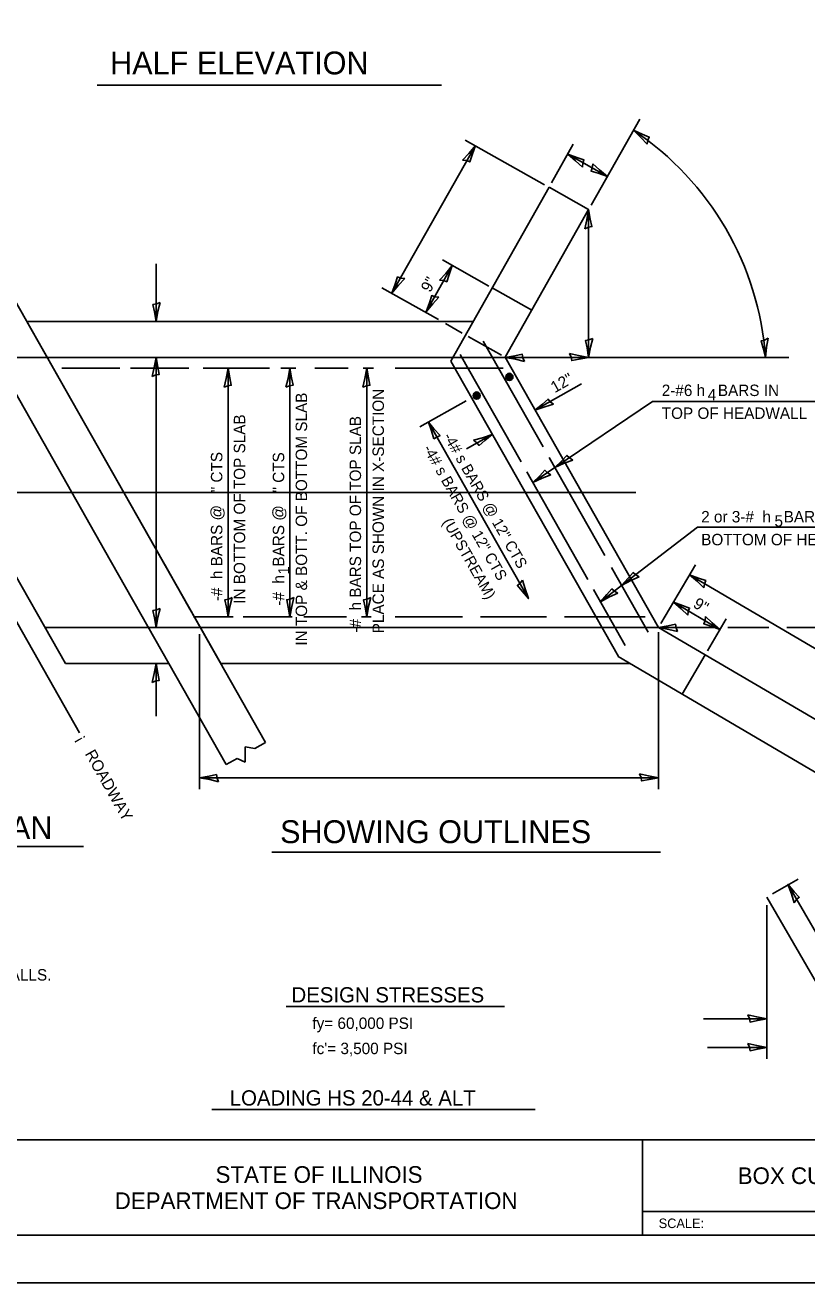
# Model space of a CAD drawing. Extents: x 2133490 to 2172050, y 2138301 to 2145980.
# Drawn here: x 2142165 to 2142575, y 2144574 to 2145235 of the extents above; entities that cross this region are included whole.
import ezdxf

# ---------------------------------------------------------------- set-up
doc = ezdxf.new("R2010")
doc.units = 0
for name, color, linetype in [('Level 40', 7, 'Continuous'), ('Level 63', 7, 'Continuous'), ('ROW_PR_Notes', 7, 'Continuous'), ('Sheets_50 Reference Boundary', 7, 'Continuous'), ('Sheets_General Details', 7, 'Continuous'), ('Sheets_Printer Plotting Border', 7, 'Continuous'), ('Topo_Bridge Structures', 7, 'Continuous')]:
    doc.layers.add(name, color=color, linetype=linetype)

msp = doc.modelspace()

# ---------------------------------------------------------------- linework, layer by layer
at = {"layer": 'Level 40'}
for p, q in [((2142037.36, 2145138.77), (2142193.56, 2144863.13)), ((2142416.86, 2145060.26), (2142095.1, 2145060.26)), ((2141768.31, 2144989.39), (2142485.26, 2144989.39)), ((2142497.23, 2144918.51), (2142175.42, 2144918.51))]:
    msp.add_line(p, q, dxfattribs=at)
for centre, radius in [((2142418.99, 2145050.05), 1.89), ((2142418.99, 2145050.05), 1.42), ((2142418.99, 2145050.05), 0.945), ((2142418.99, 2145050.05), 0.473), ((2142401.84, 2145040.25), 1.89), ((2142401.84, 2145040.25), 1.42), ((2142401.84, 2145040.25), 0.945), ((2142401.84, 2145040.25), 0.473)]:
    msp.add_circle(centre, radius, dxfattribs=at)
at = {"layer": 'Level 63'}
for p, q in [((2142389.06, 2145108.56), (2142375.35, 2145084.25)), ((2142432.39, 2145032.61), (2142456.86, 2145046.47)), ((2142396.46, 2145012.25), (2142409.96, 2145019.9)), ((2142529.46, 2144917.4), (2142505.02, 2144931.77)), ((2142256.49, 2144839.64), (2142497.23, 2144839.64)), ((2142570.49, 2144786.42), (2142557.05, 2144778.66)), ((2142565.12, 2144783.72), (2142591.11, 2144738.7)), ((2142262.87, 2144665.51), (2142432.47, 2144665.51))]:
    msp.add_line(p, q, dxfattribs=at)
for points in [[(2142491.23, 2145172.25), (2142491.63, 2145174.3), (2142492.39, 2145176), (2142488.72, 2145177.48), (2142484.09, 2145179.54), (2142487.98, 2145175.77)], [(2142394.4, 2145163.83), (2142396.48, 2145163.59), (2142398.24, 2145162.96), (2142399.44, 2145166.73), (2142401.14, 2145171.51), (2142397.67, 2145167.34)], [(2142457.26, 2145160.24), (2142457.5, 2145162.31), (2142458.13, 2145164.07), (2142454.36, 2145165.27), (2142449.58, 2145166.97), (2142453.75, 2145163.5)], [(2142462.7, 2145161.97), (2142462.46, 2145159.9), (2142461.83, 2145158.14), (2142465.6, 2145156.94), (2142470.38, 2145155.24), (2142466.21, 2145158.71)], [(2142458.49, 2145127.87), (2142460.41, 2145128.68), (2142462.26, 2145129), (2142461.45, 2145132.87), (2142460.58, 2145137.87), (2142459.61, 2145132.53)], [(2142382.33, 2145100.88), (2142384.4, 2145100.65), (2142386.16, 2145100.01), (2142387.36, 2145103.78), (2142389.06, 2145108.56), (2142385.59, 2145104.39)], [(2142364.15, 2145101.66), (2142362.08, 2145101.9), (2142360.32, 2145102.53), (2142359.12, 2145098.76), (2142357.42, 2145093.98), (2142360.88, 2145098.15)], [(2142235.81, 2145089.16), (2142233.89, 2145088.35), (2142232.05, 2145088.03), (2142232.85, 2145084.16), (2142233.72, 2145079.16), (2142234.69, 2145084.5)], [(2142382.08, 2145091.93), (2142380.01, 2145092.17), (2142378.25, 2145092.8), (2142377.05, 2145089.03), (2142375.35, 2145084.25), (2142378.82, 2145088.42)], [(2142462.68, 2145070.29), (2142460.75, 2145069.48), (2142458.91, 2145069.16), (2142459.72, 2145065.29), (2142460.58, 2145060.29), (2142461.55, 2145065.63)], [(2142554.7, 2145070.38), (2142552.84, 2145069.43), (2142551.02, 2145068.99), (2142552.1, 2145065.19), (2142553.31, 2145060.26), (2142553.91, 2145065.65)], [(2142426.86, 2145058.17), (2142426.05, 2145060.09), (2142425.73, 2145061.93), (2142421.86, 2145061.13), (2142416.86, 2145060.26), (2142422.2, 2145059.29)], [(2142450.59, 2145062.35), (2142451.4, 2145060.43), (2142451.71, 2145058.59), (2142455.58, 2145059.4), (2142460.58, 2145060.26), (2142455.25, 2145061.23)], [(2142231.63, 2145050.26), (2142233.55, 2145051.08), (2142235.39, 2145051.39), (2142234.58, 2145055.26), (2142233.72, 2145060.26), (2142232.75, 2145054.93)], [(2142269.36, 2145044.59), (2142271.28, 2145045.41), (2142273.12, 2145045.72), (2142272.32, 2145049.59), (2142271.45, 2145054.59), (2142270.48, 2145049.26)], [(2142301.79, 2145044.59), (2142303.72, 2145045.41), (2142305.56, 2145045.72), (2142304.75, 2145049.59), (2142303.89, 2145054.59), (2142302.92, 2145049.26)], [(2142342.12, 2145044.59), (2142344.04, 2145045.41), (2142345.88, 2145045.72), (2142345.07, 2145049.59), (2142344.21, 2145054.59), (2142343.24, 2145049.26)], [(2142442.12, 2145035.72), (2142440.47, 2145036.99), (2142439.29, 2145038.44), (2142436.32, 2145035.83), (2142432.39, 2145032.61), (2142437.51, 2145034.39)], [(2142400.23, 2145016.79), (2142401.89, 2145015.52), (2142403.07, 2145014.07), (2142406.04, 2145016.68), (2142409.96, 2145019.9), (2142404.84, 2145018.11)], [(2142400.23, 2145016.79), (2142401.89, 2145015.52), (2142403.07, 2145014.07), (2142406.04, 2145016.68), (2142409.96, 2145019.9), (2142404.84, 2145018.11)], [(2142452.25, 2145006.39), (2142450.5, 2145007.53), (2142449.21, 2145008.88), (2142446.46, 2145006.04), (2142442.8, 2145002.52), (2142447.76, 2145004.71)], [(2142440.7, 2144998.57), (2142438.95, 2144999.7), (2142437.65, 2145001.05), (2142434.9, 2144998.21), (2142431.25, 2144994.69), (2142436.21, 2144996.88)], [(2142425.89, 2144943.43), (2142424.62, 2144941.78), (2142423.17, 2144940.59), (2142425.78, 2144937.62), (2142429, 2144933.7), (2142427.22, 2144938.82)], [(2142487.08, 2144945.06), (2142485.26, 2144946.09), (2142483.89, 2144947.36), (2142481.31, 2144944.36), (2142477.88, 2144940.62), (2142482.7, 2144943.11)], [(2142521.05, 2144939.3), (2142521.32, 2144941.37), (2142521.98, 2144943.12), (2142518.24, 2144944.39), (2142513.49, 2144946.17), (2142517.6, 2144942.63)], [(2142475.94, 2144936.5), (2142474.12, 2144937.52), (2142472.75, 2144938.79), (2142470.18, 2144935.79), (2142466.74, 2144932.06), (2142471.56, 2144934.54)], [(2142273.54, 2144934.18), (2142271.62, 2144933.37), (2142269.78, 2144933.05), (2142270.59, 2144929.18), (2142271.45, 2144924.18), (2142272.42, 2144929.52)], [(2142305.98, 2144934.18), (2142304.06, 2144933.37), (2142302.21, 2144933.05), (2142303.02, 2144929.18), (2142303.89, 2144924.18), (2142304.86, 2144929.52)], [(2142346.3, 2144934.18), (2142344.38, 2144933.37), (2142342.54, 2144933.05), (2142343.34, 2144929.18), (2142344.21, 2144924.18), (2142345.18, 2144929.52)], [(2142512.58, 2144924.9), (2142512.85, 2144926.97), (2142513.52, 2144928.72), (2142509.77, 2144929.98), (2142505.02, 2144931.77), (2142509.13, 2144928.23)], [(2142235.81, 2144928.51), (2142233.89, 2144927.7), (2142232.05, 2144927.38), (2142232.85, 2144923.51), (2142233.72, 2144918.51), (2142234.69, 2144923.85)], [(2142521.9, 2144924.27), (2142521.63, 2144922.2), (2142520.97, 2144920.46), (2142524.71, 2144919.19), (2142529.46, 2144917.4), (2142525.36, 2144920.94)], [(2142507.23, 2144916.42), (2142506.41, 2144918.34), (2142506.1, 2144920.18), (2142502.23, 2144919.38), (2142497.23, 2144918.51), (2142502.56, 2144917.54)], [(2142231.63, 2144889.61), (2142233.55, 2144890.43), (2142235.39, 2144890.74), (2142234.58, 2144894.61), (2142233.72, 2144899.61), (2142232.75, 2144894.28)], [(2142266.49, 2144837.55), (2142265.67, 2144839.47), (2142265.36, 2144841.31), (2142261.49, 2144840.51), (2142256.49, 2144839.64), (2142261.82, 2144838.67)], [(2142487.23, 2144841.73), (2142488.05, 2144839.81), (2142488.36, 2144837.97), (2142492.23, 2144838.78), (2142497.23, 2144839.64), (2142491.9, 2144840.61)], [(2142568.31, 2144774.01), (2142569.56, 2144775.68), (2142571, 2144776.87), (2142568.37, 2144779.82), (2142565.12, 2144783.72), (2142566.95, 2144778.61)], [(2142544.07, 2144715.15), (2142544.88, 2144713.23), (2142545.2, 2144711.39), (2142549.07, 2144712.19), (2142554.07, 2144713.06), (2142548.73, 2144714.03)], [(2142544.07, 2144700.11), (2142544.88, 2144698.18), (2142545.2, 2144696.34), (2142549.07, 2144697.15), (2142554.07, 2144698.01), (2142548.73, 2144698.98)]]:
    msp.add_lwpolyline(points, close=True, dxfattribs=at)
at = {"layer": 'ROW_PR_Notes'}
for p, q in [((2142202.81, 2145203.28), (2142383.36, 2145203.28)), ((2142461.88, 2145140.16), (2142487.35, 2145185.34)), ((2142437.49, 2145150.89), (2142395.86, 2145174.37)), ((2142357.42, 2145093.98), (2142401.14, 2145171.51)), ((2142441.08, 2145151.89), (2142452.53, 2145172.2)), ((2142470.38, 2145155.24), (2142449.58, 2145166.97)), ((2142439.78, 2145149.6), (2142388.31, 2145058.32)), ((2142439.78, 2145149.6), (2142460.58, 2145137.87)), ((2142134.98, 2145133.63), (2142291.06, 2144858.2)), ((2142460.58, 2145137.87), (2142416.86, 2145060.34)), ((2142460.58, 2145137.87), (2142460.58, 2145060.29)), ((2142233.72, 2145079.16), (2142233.72, 2145109.49)), ((2142408.19, 2145097.78), (2142383.83, 2145111.51)), ((2142381.76, 2145080.13), (2142352.14, 2145096.83)), ((2142430.79, 2145085.03), (2142409.99, 2145096.76)), ((2142139, 2145078.63), (2142206.71, 2144959.13)), ((2142400.06, 2145079.16), (2142165.85, 2145079.16)), ((2142267.59, 2144899.61), (2142165.85, 2145079.16)), ((2142394.27, 2145073.07), (2142385.48, 2145078.03)), ((2142414.82, 2145061.49), (2142397.44, 2145071.29)), ((2142405.26, 2145068.77), (2142436.66, 2145013.37)), ((2142393.16, 2145061.91), (2142425.16, 2145005.43)), ((2142214.71, 2145054.59), (2142184.21, 2145054.59)), ((2142250.9, 2145054.59), (2142220.26, 2145054.59)), ((2142233.72, 2144918.51), (2142233.72, 2145060.26)), ((2142293.13, 2145054.59), (2142258.46, 2145054.59)), ((2142271.45, 2144924.18), (2142271.45, 2145054.59)), ((2142306.99, 2145054.59), (2142299.14, 2145054.59)), ((2142303.89, 2144924.18), (2142303.89, 2145054.59)), ((2142334.42, 2145054.59), (2142317.01, 2145054.59)), ((2142347.7, 2145054.59), (2142342.27, 2145054.59)), ((2142344.21, 2144924.18), (2142344.21, 2145054.59)), ((2142415.78, 2145054.59), (2142359.01, 2145054.59)), ((2142388.31, 2145058.32), (2142476.19, 2144903.23)), ((2142416.86, 2145060.34), (2142497.23, 2144918.51)), ((2142416.86, 2145060.26), (2142460.58, 2145060.26)), ((2142460.58, 2145060.26), (2142565.65, 2145060.26)), ((2142396.29, 2145037.55), (2142371.99, 2145023.79)), ((2142494.06, 2145037.23), (2142442.8, 2145002.52)), ((2142494.06, 2145037.23), (2142581.78, 2145037.23)), ((2142376.51, 2145026.35), (2142417.71, 2144953.63)), ((2142442.8, 2145002.52), (2142431.25, 2144994.69)), ((2142439.86, 2145007.72), (2142469.02, 2144956.25)), ((2142428.15, 2145000.16), (2142460.14, 2144943.7)), ((2142517.59, 2144971.15), (2142477.88, 2144940.62)), ((2142517.59, 2144971.15), (2142631.01, 2144971.15)), ((2142152.42, 2144959.1), (2142186.13, 2144899.61)), ((2142206.71, 2144959.13), (2142270.5, 2144846.56)), ((2142251.45, 2144928.09), (2142238.57, 2144950.83)), ((2142417.71, 2144953.63), (2142429, 2144933.7)), ((2142472.52, 2144950.08), (2142491.84, 2144915.98)), ((2142498.46, 2144920.6), (2142516.53, 2144951.34)), ((2142676.14, 2144850.56), (2142513.49, 2144946.17)), ((2142463.07, 2144938.53), (2142479.74, 2144909.12)), ((2142477.88, 2144940.62), (2142466.74, 2144932.06)), ((2142274.18, 2144924.18), (2142253.38, 2144924.18)), ((2142304.99, 2144924.18), (2142279.42, 2144924.18)), ((2142333.64, 2144924.18), (2142311.15, 2144924.18)), ((2142346.58, 2144924.18), (2142341.5, 2144924.18)), ((2142394.45, 2144924.18), (2142359.01, 2144924.18)), ((2142438.49, 2144924.18), (2142403.9, 2144924.18)), ((2142490.28, 2144924.18), (2142447.94, 2144924.18)), ((2142522.9, 2144906.23), (2142532.75, 2144923)), ((2142403.83, 2144918.51), (2142403.83, 2144918.51)), ((2142660.04, 2144822.82), (2142497.23, 2144918.51)), ((2142497.23, 2144918.51), (2142528.37, 2144918.51)), ((2142497.23, 2144916.02), (2142497.23, 2144833.64)), ((2142533.61, 2144918.51), (2142555.09, 2144918.51)), ((2142564.6, 2144918.51), (2142660.04, 2144918.51)), ((2142256.49, 2144915.07), (2142256.49, 2144833.64)), ((2142647.86, 2144802.28), (2142476.14, 2144903.2)), ((2142521.67, 2144904.15), (2142509.57, 2144883.56)), ((2142186.13, 2144899.61), (2142240.44, 2144899.61)), ((2142233.72, 2144871.88), (2142233.72, 2144899.61)), ((2142482.26, 2144899.61), (2142267.59, 2144899.61)), ((2142285.41, 2144855.01), (2142291.06, 2144858.2)), ((2142270.5, 2144846.56), (2142276.23, 2144849.8)), ((2142280.47, 2144847.75), (2142276.23, 2144849.8)), ((2142285.41, 2144855.01), (2142280.38, 2144855.81)), ((2142280.38, 2144855.81), (2142280.47, 2144847.75)), ((2142131.36, 2144803.57), (2142195.68, 2144803.57)), ((2142294.49, 2144800.51), (2142498.19, 2144800.51)), ((2142554.07, 2144776.94), (2142580.05, 2144731.93)), ((2142554.07, 2144692.01), (2142554.07, 2144772.66)), ((2142301.84, 2144719.55), (2142416.45, 2144719.55)), ((2142520.83, 2144713.06), (2142554.07, 2144713.06)), ((2142522.86, 2144698.01), (2142554.07, 2144698.01))]:
    msp.add_line(p, q, dxfattribs=at)
msp.add_arc((2142396.97, 2145049.25), 156.73, 4.02761, 56.23183, dxfattribs=at)
at = {"layer": 'Sheets_50 Reference Boundary'}
msp.add_lwpolyline([(2141550.12, 2145649.45), (2143125.12, 2145649.45), (2143125.12, 2144649.46), (2141550.12, 2144649.46)], close=True, dxfattribs=at)
at = {"layer": 'Sheets_General Details'}
for p, q in [((2141550.12, 2144649.46), (2143125.12, 2144649.46)), ((2142488.84, 2144649.46), (2142488.84, 2144599.46)), ((2142488.84, 2144611.96), (2142873.84, 2144611.96)), ((2143150.12, 2144574.46), (2141450.12, 2144574.46))]:
    msp.add_line(p, q, dxfattribs=at)
msp.add_lwpolyline([(2141550.12, 2145649.46), (2143125.12, 2145649.46), (2143125.12, 2144599.46), (2141550.12, 2144599.46)], close=True, dxfattribs=at)
at = {"layer": 'Sheets_Printer Plotting Border'}
msp.add_lwpolyline([(2141450.12, 2144574.46), (2143150.12, 2144574.46), (2143150.12, 2145674.46), (2141450.12, 2145674.46)], close=True, dxfattribs=at)
at = {"layer": 'Topo_Bridge Structures'}
msp.add_lwpolyline([(2142379.33, 2145017.49), (2142380.99, 2145018.43), (2142382.65, 2145019.36), (2142379.43, 2145022.78), (2142376.51, 2145026.35), (2142378.13, 2145021.69)], close=True, dxfattribs=at)

# ---------------------------------------------------------------- texts
at = {"layer": 'Level 63'}
for s, height, p in [('HALF ELEVATION', 12, (2142209.59, 2145208.88)), ('2-#6 h   BARS IN', 6, (2142498.91, 2145040.02)), ('4', 6, (2142523.01, 2145037.73)), ('TOP OF HEADWALL', 6, (2142498.91, 2145028.02)), ('PLAN', 12, (2142137.41, 2144807.45)), ('SHOWING OUTLINES', 12, (2142298.74, 2144805.3)), ('AT LEAST SIX FEET OF BARREL SHALL BE POURED MONOLITHICALLY WITH WINGWALLS.', 6, (2141829.71, 2144733.16)), ('fy= 60,000 PSI', 6, (2142315.68, 2144707.76)), ("fc'= 3,500 PSI", 6, (2142315.69, 2144694.52)), ('LOADING HS 20-44 & ALT', 8, (2142272.32, 2144667.55))]:
    msp.add_text(s, height=height, dxfattribs=at).set_placement(p)
for s, height, rotation, p in [('9"', 6, 60.58108, (2142377.4, 2145093.99)), ('12"', 6, 29.53437, (2142442.79, 2145041.47)), ('IN TOP & BOTT. OF BOTTOM SLAB', 6, 90, (2142312.89, 2144908.98)), ('IN BOTTOM OF TOP SLAB', 6, 90, (2142280.45, 2144930.99)), ('  -4# s BARS @ 12" CTS', 5.7, 299.53819, (2142382.05, 2145022.49)), ('   -#  h BARS @   " CTS', 6, 90, (2142268.45, 2144925.65)), ('   -#  h  BARS @   " CTS', 6, 90, (2142300.89, 2144923.28)), ('  -4# s BARS @ 12" CTS', 5.7, 299.53819, (2142371.47, 2145016.14)), ('1', 5.7, 90, (2142303.45, 2144946.36)), ('9"', 6, 329.55363, (2142514.92, 2144929.44))]:
    msp.add_text(s, height=height, rotation=rotation, dxfattribs=at).set_placement(p)
at = {"layer": 'ROW_PR_Notes'}
for s, height, rotation, p in [('PLACE AS SHOWN IN X-SECTION', 6, 90, (2142353.21, 2144915.46)), (' -#  h BARS TOP OF TOP SLAB', 6, 90, (2142341.21, 2144913.62)), ('(UPSTREAM)', 5.7, 299.53751, (2142383.76, 2144973.99)), ('¡', 6, 299.5381, (2142191.67, 2144860.22)), (' ROADWAY', 6, 299.5381, (2142195.1, 2144854.18))]:
    msp.add_text(s, height=height, rotation=rotation, dxfattribs=at).set_placement(p)
for s, height, p in [('2 or 3-#  h   BARS IN', 6, (2142519.6, 2144973.67)), ('5', 6, (2142558.04, 2144971.47)), ('BOTTOM OF HEADWALL', 6, (2142519.6, 2144961.67)), ('DESIGN STRESSES', 8, (2142304.71, 2144721.67))]:
    msp.add_text(s, height=height, dxfattribs=at).set_placement(p)
at = {"layer": 'Sheets_General Details'}
for s, height, p in [('STATE OF ILLINOIS', 8.7501, (2142264.87, 2144626.96)), ('BOX CULVERT EXTENSION  STATION         ', 8.75, (2142538.74, 2144626.33)), ('DEPARTMENT OF TRANSPORTATION', 8.7501, (2142212, 2144613.21)), ('SCALE:          ', 5, (2142497.3, 2144603.21))]:
    msp.add_text(s, height=height, dxfattribs=at).set_placement(p)

doc.saveas('drawing.dxf')
